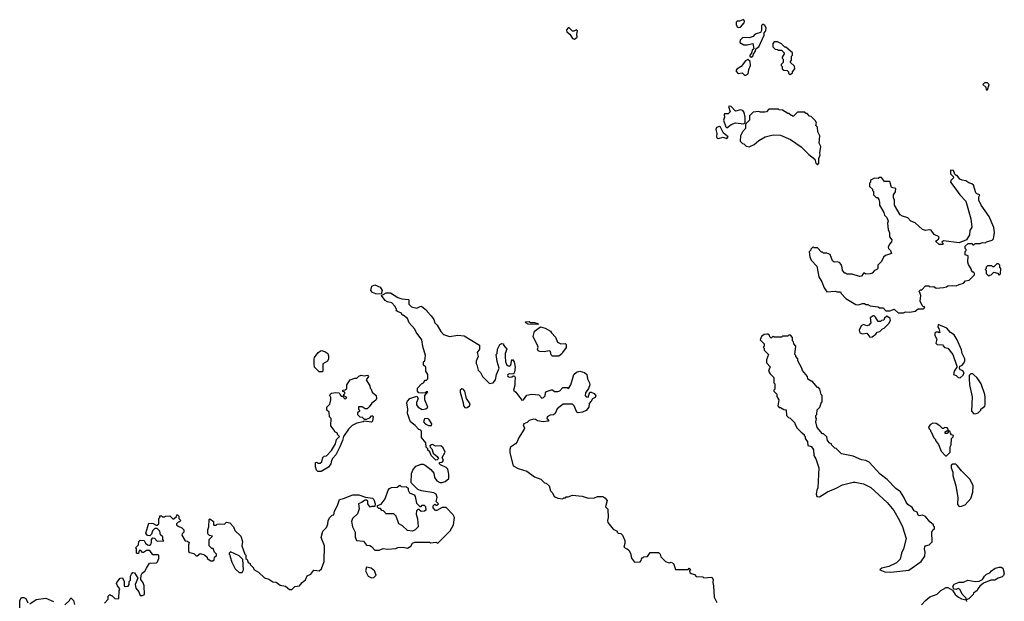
# Model space of a CAD drawing. Extents: x 1861455 to 2058065, y 200073 to 437907.
# Tile 317 of 574: x 1962408 to 1971773, y 297966 to 303501. Entities that reach past the tile are written whole.
import ezdxf

# ---------------------------------------------------------------- set-up
doc = ezdxf.new("R2010")
doc.units = 0

msp = doc.modelspace()

# ---------------------------------------------------------------- linework, layer by layer
at = {"layer": '0CON05XD'}
for points in [[(1969245, 303427.1), (1969265, 303430.8), (1969298.5, 303471.5), (1969301.4, 303485), (1969295, 303499.2), (1969285, 303501.4), (1969255, 303486.5), (1969232.8, 303487.2), (1969223.1, 303476.9), (1969222.5, 303455), (1969233, 303433), (1969245, 303427.1)], [(1969365, 303143.8), (1969381.2, 303155), (1969386.4, 303173.6), (1969405, 303200), (1969411.7, 303228.3), (1969437, 303243), (1969490, 303355), (1969490, 303375), (1969503.9, 303396.1), (1969507.1, 303425), (1969495, 303446.2), (1969475, 303458.8), (1969464.3, 303445.7), (1969463, 303397), (1969455, 303380), (1969412.3, 303367.7), (1969392.5, 303355), (1969385, 303340), (1969345, 303327.5), (1969285, 303333.3), (1969259.2, 303305), (1969258, 303285), (1969295, 303262.9), (1969328.3, 303261.7), (1969380, 303275), (1969390, 303225), (1969375, 303210), (1969367, 303183), (1969353.3, 303165), (1969353.9, 303153.9), (1969365, 303143.8)], [(1967685, 303314.7), (1967710.6, 303335), (1967705.9, 303364.1), (1967713.3, 303395), (1967705, 303403.3), (1967678.5, 303391.5), (1967665, 303393.1), (1967635, 303424.4), (1967624.6, 303425.4), (1967608.5, 303405), (1967613.2, 303385), (1967642, 303362), (1967665, 303323.8), (1967685, 303314.7)], [(1969735, 302980), (1969760, 302995), (1969760, 303005), (1969780, 303035), (1969778.3, 303058.3), (1969740, 303095), (1969740, 303105), (1969750, 303115), (1969750, 303155), (1969760, 303165), (1969760, 303185), (1969695, 303240), (1969685, 303240), (1969655, 303270), (1969615, 303290), (1969585, 303290), (1969570, 303275), (1969571.7, 303241.7), (1969595, 303220), (1969617, 303217), (1969625, 303210), (1969655, 303210), (1969680, 303185), (1969680, 303175), (1969660, 303145), (1969660, 303135), (1969670, 303125), (1969670, 303095), (1969650, 303075), (1969650, 303065), (1969660, 303055), (1969660, 303035), (1969675, 303020), (1969708.3, 303018.3), (1969720, 303005), (1969721.7, 302991.7), (1969735, 302980)], [(1969303, 302973), (1969315, 302973.3), (1969335.6, 302985), (1969342.1, 303027.9), (1969358.9, 303065), (1969354.4, 303104.4), (1969335, 303121.2), (1969311.3, 303108.7), (1969270, 303055), (1969229.5, 303030.5), (1969220.8, 303015), (1969234.1, 302994.1), (1969245, 302990), (1969280, 302995), (1969303, 302973)], [(1971615, 302833.3), (1971630, 302885), (1971615, 302900), (1971585, 302900), (1971570, 302885), (1971598.3, 302858.3), (1971600, 302835), (1971615, 302833.3)], [(1969135, 302472), (1969175, 302504.4), (1969215, 302519.2), (1969295, 302510), (1969308.3, 302521.7), (1969307.5, 302575), (1969298, 302618), (1969286, 302636), (1969265, 302643.8), (1969215, 302629.2), (1969175, 302674.4), (1969155, 302679.2), (1969150, 302675), (1969164.4, 302625), (1969145.5, 302604.5), (1969111.2, 302605), (1969107.1, 302595), (1969112.7, 302575), (1969100.9, 302545), (1969125, 302482.5), (1969135, 302472)], [(1969995, 302120), (1970010, 302135), (1970008.3, 302181.7), (1970022.5, 302215), (1970017.5, 302235), (1970027, 302293), (1970012.5, 302325), (1970017.5, 302395), (1970000, 302435), (1969997, 302477), (1969980, 302495), (1969987.5, 302515), (1969978.3, 302538.3), (1969935, 302580), (1969921.7, 302581.7), (1969898.3, 302608.3), (1969885, 302610), (1969875, 302620), (1969805, 302620), (1969765, 302580), (1969755, 302590), (1969745, 302590), (1969725, 302610), (1969715, 302610), (1969665, 302640), (1969633, 302643), (1969625, 302650), (1969535, 302650), (1969510, 302625), (1969495, 302620), (1969455, 302620), (1969435, 302627.5), (1969385, 302620), (1969350, 302585), (1969350, 302545), (1969311.7, 302508.3), (1969310, 302465), (1969282.5, 302435), (1969263, 302397), (1969260, 302345), (1969281.7, 302321.7), (1969295, 302320), (1969318.3, 302298.3), (1969345, 302290), (1969395, 302312.5), (1969439.3, 302350.7), (1969500, 302385), (1969573.9, 302406.1), (1969645, 302403.3), (1969740.7, 302360.7), (1969841.7, 302291.7), (1969915, 302217.5), (1969970, 302175), (1969980, 302135), (1969995, 302120)], [(1969135, 302371.2), (1969147, 302387), (1969101.9, 302421.9), (1969075, 302478.8), (1969065, 302485.6), (1969034.4, 302475), (1969027.9, 302455), (1969039.8, 302419.8), (1969034.4, 302385), (1969040.8, 302375), (1969055, 302371.9), (1969095, 302382), (1969135, 302371.2)], [(1970815, 300710), (1970835, 300720), (1970875, 300717.5), (1970925, 300727.5), (1970955, 300750), (1971005, 300750), (1971018.3, 300761.7), (1971015, 300770), (1971005, 300770), (1970991.7, 300781.7), (1970973, 300823), (1970980, 300875), (1970970, 300905), (1970960, 300915), (1970975, 300930), (1970988.3, 300931.7), (1971025, 300970), (1971055, 300970), (1971065, 300960), (1971101.7, 300961.7), (1971125, 300947.5), (1971195, 300952.5), (1971225, 300960), (1971235, 300970), (1971285, 300972.5), (1971315, 300967.5), (1971345, 300982.5), (1971385, 300992.5), (1971403, 301017), (1971438.3, 301021.7), (1971488.3, 301071.7), (1971490, 301085), (1971485, 301100), (1971475, 301100), (1971460, 301115), (1971460, 301125), (1971433, 301173), (1971427.5, 301195), (1971430, 301255), (1971400, 301265), (1971400, 301295), (1971410, 301305), (1971410, 301315), (1971400, 301325), (1971400, 301345), (1971428.3, 301371.7), (1971465, 301370), (1971475, 301360), (1971485, 301360), (1971495, 301370), (1971545, 301372.5), (1971565, 301380), (1971595, 301377.5), (1971605, 301387.5), (1971657, 301403), (1971670, 301415), (1971680, 301475), (1971672.5, 301525), (1971628.3, 301628.3), (1971553.3, 301735), (1971532.5, 301785), (1971532.5, 301815), (1971540, 301835), (1971513, 301843), (1971503, 301853), (1971480, 301925), (1971465, 301940), (1971435, 301947.5), (1971407, 301967), (1971373, 301973), (1971350, 301985), (1971325, 302020), (1971315, 302020), (1971301.7, 302031.7), (1971290, 302065), (1971265, 302070), (1971260, 302065), (1971260, 302035), (1971288.3, 302008.3), (1971290, 301995), (1971265, 301972.5), (1971262, 301955), (1971301.7, 301901.7), (1971350, 301835), (1971406.2, 301775), (1971455.7, 301605), (1971465.6, 301525.6), (1971444.3, 301495), (1971443.8, 301455), (1971412.3, 301407.7), (1971345, 301376.7), (1971195, 301397.5), (1971180, 301385), (1971190, 301375), (1971188.3, 301361.7), (1971153, 301363), (1971120, 301395), (1971148.3, 301411.7), (1971153.3, 301435), (1971107.7, 301457.7), (1971077.6, 301497.6), (1971058, 301502), (1971025, 301496.2), (1970996.1, 301506.1), (1970925, 301568.8), (1970884, 301584), (1970855, 301616.7), (1970805, 301630), (1970783.6, 301643.6), (1970730, 301735), (1970730, 301785), (1970720, 301805), (1970720, 301835), (1970737, 301863), (1970740, 301895), (1970700, 301905), (1970685, 301960), (1970635, 301960), (1970605, 302000), (1970585, 302000), (1970575, 301990), (1970538.3, 301991.7), (1970500, 301975), (1970500, 301955), (1970490, 301945), (1970492.5, 301915), (1970518.3, 301888.3), (1970520, 301875), (1970530, 301865), (1970530, 301835), (1970555, 301810), (1970568.3, 301808.3), (1970578.3, 301791.7), (1970587.5, 301765), (1970587.5, 301735), (1970627, 301667), (1970635, 301640), (1970655, 301620), (1970667.5, 301585), (1970662.5, 301565), (1970667.5, 301505), (1970681.7, 301471.7), (1970682.5, 301435), (1970702.5, 301405), (1970701.7, 301388.3), (1970680, 301365), (1970670, 301335), (1970673, 301323), (1970690, 301305), (1970700, 301275), (1970643, 301257), (1970625, 301240), (1970605, 301200), (1970570, 301165), (1970570, 301135), (1970560, 301125), (1970540, 301115), (1970515, 301090), (1970497, 301083), (1970455, 301080), (1970445, 301090), (1970435, 301090), (1970415, 301060), (1970395, 301057.5), (1970325, 301080), (1970275, 301080), (1970265, 301090), (1970255, 301090), (1970233, 301113), (1970231.7, 301141.7), (1970221.7, 301171.7), (1970205, 301190), (1970185, 301197.5), (1970155, 301192.5), (1970137.5, 301205), (1970116.4, 301266.4), (1970085, 301280), (1970055, 301280), (1970045, 301290), (1970035, 301290), (1969995, 301330), (1969965, 301330), (1969955, 301340), (1969931.7, 301318.3), (1969930, 301305), (1969918.3, 301291.7), (1969923.3, 301245), (1969935, 301212.5), (1969988.8, 301155), (1970007.5, 301055), (1970038.8, 301005), (1970059.3, 300949.3), (1970085, 300912.5), (1970165, 300917.5), (1970185, 300910), (1970215, 300910), (1970220, 300895), (1970267, 300847), (1970360.7, 300790.7), (1970385, 300787.5), (1970425, 300800), (1970445, 300800), (1970455, 300790), (1970475, 300790), (1970498.3, 300778.3), (1970575, 300770), (1970585, 300760), (1970625, 300760), (1970630, 300745), (1970645, 300730), (1970685, 300730), (1970725, 300747.5), (1970765, 300710), (1970815, 300710)], [(1971625, 301060), (1971635, 301070), (1971648.3, 301071.7), (1971675, 301100), (1971708.3, 301088.3), (1971725, 301070), (1971738.3, 301081.7), (1971740, 301135), (1971730, 301145), (1971730, 301165), (1971718.3, 301178.3), (1971701.7, 301178.3), (1971675, 301150), (1971665, 301150), (1971655, 301160), (1971615, 301160), (1971600, 301145), (1971600, 301135), (1971590, 301125), (1971600, 301115), (1971600, 301085), (1971625, 301060)], [(1965845, 300890), (1965795, 300891.2), (1965762.5, 300905), (1965747.5, 300925), (1965757.5, 300965), (1965785, 300978.8), (1965835, 300956.7), (1965856.2, 300925), (1965845, 300890)], [(1963215, 297950), (1963250, 297985), (1963250, 298015), (1963255, 298020), (1963265, 298030), (1963275, 298020), (1963285, 298020), (1963313, 297993), (1963345, 297990), (1963350, 297995), (1963353.3, 298065), (1963360, 298085), (1963337.5, 298115), (1963327.5, 298135), (1963330, 298145), (1963363.6, 298186.4), (1963385, 298190), (1963402.5, 298155), (1963401.7, 298111.7), (1963415, 298107.5), (1963438.3, 298111.7), (1963450, 298125), (1963450, 298155), (1963461.7, 298168.3), (1963463, 298207), (1963470, 298225), (1963485, 298240), (1963498.3, 298238.3), (1963530, 298185), (1963506.2, 298125), (1963511.7, 298091.7), (1963540, 298055), (1963555, 298022.5), (1963575, 298020), (1963595, 298030), (1963590, 298115), (1963581.7, 298141.7), (1963560, 298175), (1963562.5, 298215), (1963572.5, 298235), (1963596.4, 298253.6), (1963615, 298280), (1963640.7, 298329.3), (1963707.5, 298332.5), (1963718.3, 298341.7), (1963732.5, 298375), (1963731.7, 298401.7), (1963725, 298410), (1963675, 298410), (1963645, 298450), (1963615, 298450), (1963585, 298430), (1963575, 298430), (1963558.3, 298448.3), (1963545, 298450), (1963538.3, 298421.7), (1963525, 298420), (1963520, 298425), (1963520, 298465), (1963510, 298475), (1963537, 298503), (1963540, 298535), (1963555, 298547.5), (1963590, 298545), (1963605, 298520), (1963623, 298503), (1963635, 298500), (1963648.3, 298501.7), (1963657, 298513), (1963662.5, 298525), (1963660, 298555), (1963675, 298570), (1963688.3, 298568.3), (1963715, 298540), (1963778.3, 298541.7), (1963770, 298555), (1963768.3, 298578.3), (1963748.3, 298598.3), (1963740, 298635), (1963715, 298660), (1963691.7, 298658.3), (1963671.7, 298638.3), (1963660, 298605), (1963645, 298590), (1963623, 298593), (1963607.5, 298615), (1963635, 298710), (1963677, 298707), (1963705, 298690), (1963715, 298690), (1963730, 298705), (1963730, 298755), (1963740, 298765), (1963741.7, 298778.3), (1963755, 298780), (1963765, 298770), (1963785, 298770), (1963795, 298777.5), (1963835, 298780), (1963865, 298750), (1963875, 298750), (1963898.3, 298771.7), (1963901.7, 298788.3), (1963908.3, 298788.3), (1963920, 298775), (1963920, 298755), (1963940, 298735), (1963928.3, 298721.7), (1963915, 298720), (1963900, 298705), (1963900, 298695), (1963915, 298680), (1963950, 298665), (1963970, 298645), (1963970, 298625), (1963951.7, 298608.3), (1963950, 298595), (1963981.7, 298541.7), (1964005, 298540), (1964020, 298525), (1964012.5, 298505), (1964011.7, 298441.7), (1964025, 298430), (1964065, 298420), (1964085, 298400), (1964095, 298400), (1964125, 298420), (1964165, 298410), (1964190, 298385), (1964190, 298375), (1964225, 298350), (1964245, 298350), (1964258.3, 298361.7), (1964260, 298385), (1964278.3, 298401.7), (1964280, 298415), (1964260, 298435), (1964248.3, 298468.3), (1964235, 298470), (1964210, 298495), (1964210, 298555), (1964240, 298585), (1964211.7, 298591.7), (1964198.3, 298608.3), (1964196.7, 298645), (1964207.5, 298675), (1964210, 298745), (1964215, 298750), (1964250, 298725), (1964250, 298695), (1964255, 298690), (1964275, 298690), (1964285, 298700), (1964305, 298702.5), (1964355, 298700), (1964375, 298720), (1964405, 298712.5), (1964440, 298675), (1964455, 298640), (1964510, 298585), (1964527.5, 298535), (1964520, 298495), (1964550, 298415), (1964560, 298405), (1964560, 298375), (1964570, 298365), (1964580, 298335), (1964600, 298325), (1964600, 298315), (1964630, 298285), (1964635, 298270), (1964680, 298245), (1964735, 298190), (1964777, 298177), (1964815, 298150), (1964847, 298147), (1964885, 298120), (1964935, 298110), (1964975, 298077.5), (1964995, 298080), (1965025, 298107.5), (1965070, 298115), (1965093.6, 298146.4), (1965125, 298170), (1965140.7, 298209.3), (1965176.4, 298223.6), (1965205, 298262.5), (1965235, 298260), (1965255, 298257.5), (1965277.5, 298275), (1965303.3, 298345), (1965306.7, 298495), (1965276.7, 298575), (1965290, 298635), (1965325, 298670), (1965339.3, 298700.7), (1965342.5, 298735), (1965357, 298763), (1965380, 298785), (1965395, 298790), (1965402.5, 298825), (1965431.7, 298878.3), (1965450, 298935), (1965487, 298943), (1965575, 298980), (1965635, 298980), (1965698.3, 298958.3), (1965765, 298947.5), (1965777.5, 298935), (1965790, 298895), (1965785, 298870), (1965755, 298870), (1965741.7, 298861.7), (1965720, 298895), (1965718.3, 298918.3), (1965705, 298930), (1965695, 298930), (1965660, 298905), (1965630, 298895), (1965637.5, 298845), (1965621.7, 298798.3), (1965572.5, 298755), (1965563.3, 298725), (1965572.5, 298675), (1965597.5, 298625), (1965598.3, 298578.3), (1965610, 298545), (1965677, 298537), (1965705, 298500), (1965737, 298497), (1965755, 298487.5), (1965785, 298452.5), (1965826.4, 298453.6), (1965865, 298467.5), (1965905, 298463.3), (1965985, 298467.5), (1966005, 298477.5), (1966055, 298480), (1966095, 298472.5), (1966128.3, 298491.7), (1966145, 298520), (1966165, 298527.5), (1966305, 298527.5), (1966315, 298522.5), (1966365, 298527.5), (1966385, 298520), (1966431.7, 298568.3), (1966503, 298637), (1966532.5, 298695), (1966542.5, 298765), (1966530.7, 298790.7), (1966465, 298860), (1966425, 298860), (1966375, 298830), (1966361.7, 298831.7), (1966340, 298855), (1966340, 298875), (1966355, 298890), (1966365, 298880), (1966375, 298880), (1966390, 298895), (1966370, 298915), (1966377.5, 298955), (1966370, 298985), (1966347, 298997), (1966228.3, 299018.3), (1966195, 299030), (1966132.5, 299095), (1966133, 299183), (1966146.4, 299213.6), (1966176.4, 299253.6), (1966225, 299272.5), (1966245, 299272.5), (1966265, 299262.5), (1966319.3, 299219.3), (1966347.5, 299185), (1966352.5, 299145), (1966375, 299112.5), (1966405, 299097.5), (1966425, 299097.5), (1966455, 299107.5), (1966490, 299135), (1966490, 299175), (1966480, 299225), (1966465, 299240), (1966410, 299265), (1966400, 299275), (1966401.7, 299288.3), (1966425, 299290), (1966437.5, 299305), (1966427.5, 299335), (1966453.8, 299385), (1966437.1, 299427.1), (1966415, 299445.8), (1966363.9, 299443.9), (1966335, 299457.5), (1966323.3, 299456.7), (1966310, 299445), (1966311.7, 299431.7), (1966327, 299417), (1966340, 299375), (1966377.5, 299345), (1966390, 299325), (1966378.3, 299311.7), (1966365, 299310), (1966320, 299355), (1966308.3, 299388.3), (1966290, 299405), (1966288.3, 299418.3), (1966273, 299433), (1966270, 299475), (1966230, 299525), (1966230, 299585), (1966218.3, 299598.3), (1966205, 299600), (1966169.3, 299639.3), (1966123.9, 299673.9), (1966097, 299753), (1966100, 299795), (1966090, 299855), (1966095, 299870), (1966120, 299895), (1966185, 299920), (1966197.5, 299895), (1966183, 299857), (1966182.5, 299835), (1966197.5, 299815), (1966235, 299792.5), (1966271.7, 299798.3), (1966290, 299815), (1966260, 299885), (1966260, 299925), (1966288.3, 299958.3), (1966275, 299960), (1966265, 299950), (1966235, 299947.5), (1966205, 299950), (1966190, 299965), (1966190, 299995), (1966230, 300035), (1966250, 300045), (1966265, 300070), (1966278.3, 300071.7), (1966290, 300085), (1966290, 300125), (1966270, 300155), (1966270, 300195), (1966250, 300215), (1966250, 300245), (1966260, 300255), (1966267.5, 300305), (1966240.7, 300390.7), (1966232.5, 300455), (1966177.7, 300527.7), (1966166, 300555), (1966112, 300615), (1966095, 300657.5), (1966055, 300690), (1966045, 300690), (1966038.3, 300708.3), (1966000, 300725), (1965990, 300735), (1965992.5, 300745), (1965976.4, 300776.4), (1965946.2, 300806.2), (1965905, 300816.7), (1965885, 300830), (1965850, 300875), (1965895, 300903.3), (1965935, 300902), (1966005, 300857.5), (1966043.6, 300843.6), (1966105, 300840), (1966110, 300835), (1966110, 300795), (1966135, 300770), (1966185, 300757.5), (1966217, 300773), (1966230, 300775), (1966280, 300735), (1966283.6, 300723.6), (1966323, 300683), (1966347, 300647), (1966357.5, 300615), (1966377.5, 300595), (1966413.9, 300533.9), (1966440, 300505), (1966495, 300487.5), (1966575, 300497.5), (1966635, 300492.5), (1966780, 300405), (1966780, 300365), (1966760, 300335), (1966767.5, 300295), (1966748.3, 300251.7), (1966748.3, 300228.3), (1966757, 300217), (1966770, 300165), (1966790, 300145), (1966810, 300105), (1966875, 300040), (1966910, 300045), (1966932.5, 300075), (1966942.5, 300125), (1966967.5, 300185), (1966948.3, 300248.3), (1966940, 300315), (1966950, 300325), (1966953, 300367), (1966975, 300410), (1966995, 300420), (1967010, 300415), (1967010, 300405), (1967040, 300365), (1967027, 300323), (1967026, 300295), (1967030, 300245), (1967038.8, 300218.8), (1967055, 300206), (1967065, 300204.2), (1967075, 300211.2), (1967082, 300225), (1967084.3, 300255.7), (1967095, 300267.5), (1967110, 300245), (1967121.2, 300195), (1967114.1, 300145.9), (1967105, 300127.5), (1967065, 300130), (1967052, 300125), (1967047.1, 300115), (1967052, 300105), (1967065, 300100), (1967087.8, 300102.2), (1967105, 300113.3), (1967115, 300107.5), (1967121.2, 300095), (1967117.7, 300052.3)], [(1970495, 300481.2), (1970515, 300483.8), (1970551.7, 300508.3), (1970565, 300527.5), (1970590, 300535), (1970615, 300560), (1970630, 300565), (1970675, 300610), (1970691.7, 300638.3), (1970688.3, 300658.3), (1970655, 300680), (1970635, 300660), (1970628.3, 300641.7), (1970605, 300640), (1970595, 300630), (1970575, 300630), (1970549.5, 300669.5), (1970535, 300683.3), (1970525, 300683.8), (1970497.5, 300665), (1970503.3, 300615), (1970485.8, 300594.2), (1970465, 300587.5), (1970435, 300600), (1970411.9, 300588.1), (1970391.4, 300545), (1970400.2, 300520.2), (1970425, 300510.5), (1970465, 300518.6), (1970495, 300481.2)], [(1967335, 300600), (1967245, 300603.3), (1967222.5, 300615), (1967220, 300625), (1967255, 300630), (1967265, 300620), (1967305, 300620), (1967335, 300610), (1967340, 300605), (1967335, 300600)], [(1967535, 300300), (1967475, 300300), (1967463.3, 300313.3), (1967456.7, 300345), (1967445, 300350), (1967395, 300340), (1967353.6, 300343.6), (1967340.7, 300350.7), (1967332.5, 300365), (1967340, 300385), (1967337.5, 300395), (1967292.5, 300485), (1967304.3, 300535.7), (1967362.5, 300577.5), (1967407, 300567), (1967456.4, 300536.4), (1967465, 300520), (1967505, 300480), (1967523.6, 300433.6), (1967555, 300417.5), (1967595, 300420), (1967605, 300410), (1967607, 300383), (1967570, 300335), (1967565, 300320), (1967535, 300300)], [(1971355, 300094), (1971382.9, 300117.1), (1971392.5, 300145), (1971375, 300162.5), (1971355, 300170), (1971347.5, 300185), (1971350, 300205), (1971368.3, 300211.7), (1971388.3, 300231.7), (1971397.5, 300255), (1971397.5, 300275), (1971373, 300323), (1971365, 300360), (1971323.6, 300453.6), (1971295, 300502.5), (1971260, 300525), (1971227, 300567), (1971145, 300600), (1971140, 300575), (1971151.7, 300561.7), (1971160, 300525), (1971155, 300520), (1971147.5, 300527.5), (1971122.5, 300527.5), (1971113.3, 300516.7), (1971113.3, 300495), (1971131.7, 300461.7), (1971123.3, 300423.3), (1971135, 300410), (1971185, 300406.2), (1971205, 300382), (1971236.7, 300376.7), (1971282.5, 300315), (1971323.3, 300205), (1971323.3, 300195), (1971296, 300155), (1971291.2, 300125), (1971315, 300114), (1971335, 300095.7), (1971355, 300094)], [(1970695, 298243.3), (1970865, 298263.3), (1970983.3, 298345), (1971016.2, 298395), (1971021.2, 298435), (1971012.9, 298465), (1971018.8, 298485), (1971025, 298493.3), (1971060, 298505), (1971087, 298533), (1971083.3, 298625), (1971093.6, 298646.4), (1971110, 298655), (1971110, 298675), (1971100, 298685), (1971100, 298695), (1971063.6, 298723.6), (1971025, 298773.3), (1970995, 298787.5), (1970965, 298780), (1970952.5, 298785), (1970943, 298813), (1970915, 298827.5), (1970897.7, 298857.7), (1970855, 298888.8), (1970838.3, 298908.3), (1970816.8, 298956.8), (1970785, 299006.7), (1970740.7, 299040.7), (1970657.5, 299125), (1970592.5, 299175), (1970489.3, 299289.3), (1970456.4, 299306.4), (1970415, 299312.5), (1970335, 299347.5), (1970225, 299370), (1970175, 299420), (1970160, 299425), (1970130, 299455), (1970130, 299465), (1970115, 299470), (1970090, 299495), (1970085, 299530), (1970055, 299560), (1970045, 299560), (1969991.7, 299621.7), (1969980, 299675), (1969987.5, 299705), (1969980, 299715), (1969980, 299735), (1969990, 299745), (1969993, 299787), (1970020, 299815), (1970035, 299860), (1970040, 299865), (1970040, 299925), (1970030, 299935), (1970020, 299985), (1970005, 300000), (1969995, 300000), (1969945, 300060), (1969935, 300060), (1969905, 300080), (1969900, 300105), (1969853, 300163), (1969847.5, 300185), (1969810, 300255), (1969810, 300275), (1969790, 300295), (1969790, 300305), (1969780, 300315), (1969790, 300395), (1969770, 300415), (1969767, 300437), (1969760, 300445), (1969758.3, 300478.3), (1969738.3, 300498.3), (1969725, 300500), (1969715, 300490), (1969665, 300490), (1969655, 300480), (1969585, 300480), (1969575, 300490), (1969555, 300470), (1969541.7, 300481.7), (1969538.3, 300498.3), (1969525, 300510), (1969515, 300510), (1969490, 300505), (1969464.1, 300485.9), (1969452.5, 300455), (1969490, 300415), (1969490, 300395), (1969480, 300385), (1969490, 300375), (1969490, 300355), (1969530, 300315), (1969512.5, 300265), (1969512.5, 300235), (1969550, 300195), (1969540, 300185), (1969530, 300155), (1969545, 300130), (1969580, 300095), (1969580, 300045), (1969590, 300035), (1969590, 299985), (1969580, 299975), (1969580, 299965), (1969608.3, 299938.3), (1969610, 299915), (1969630, 299885), (1969620, 299825), (1969631.7, 299811.7), (1969645, 299810), (1969675, 299790), (1969698.3, 299788.3), (1969700, 299735), (1969720, 299715), (1969735, 299710), (1969780, 299665), (1969780, 299655), (1969803.6, 299613.6), (1969840, 299575), (1969870, 299555), (1969870, 299545), (1969880, 299535), (1969880, 299515), (1969900, 299485), (1969905, 299450), (1969935, 299440), (1969950, 299425), (1969957, 299407), (1969962.5, 299355), (1969981.7, 299321.7), (1970007.5, 299235), (1970000, 299045), (1969990, 299025), (1969982.5, 298985), (1969990, 298965), (1970015, 298960), (1970091.7, 299008.3), (1970175, 299042), (1970235, 299074), (1970335, 299101.2), (1970355, 299101.2), (1970434.1, 299084.1), (1970505, 299048.8), (1970660, 298905), (1970720.9, 298830.9), (1970775, 298736.7), (1970804, 298675), (1970840, 298565), (1970815.8, 298464.2), (1970795.9, 298424.1), (1970781.7, 298368.3), (1970747.7, 298332.3), (1970675, 298296.7), (1970608.3, 298281.7), (1970590, 298265), (1970637, 298247), (1970695, 298243.3)], [(1965285, 300150), (1965255, 300150), (1965213, 300193), (1965207.5, 300225), (1965207.5, 300275), (1965212.5, 300285), (1965246.7, 300335), (1965275, 300353.3), (1965310, 300345), (1965337.5, 300325), (1965346.4, 300303.6), (1965346.1, 300273.9), (1965335, 300250), (1965290, 300225), (1965290, 300155), (1965285, 300150)], [(1965275, 299200), (1965243, 299203), (1965230, 299215), (1965220, 299245), (1965221.7, 299288.3), (1965235, 299290), (1965245, 299280), (1965265, 299280), (1965280, 299295), (1965290, 299335), (1965303, 299347), (1965325, 299350), (1965375, 299400), (1965412.5, 299465), (1965422.5, 299505), (1965450, 299535), (1965430, 299555), (1965430, 299565), (1965405, 299580), (1965400, 299595), (1965367.5, 299635), (1965370, 299705), (1965353, 299723), (1965350, 299765), (1965330, 299785), (1965330, 299815), (1965357, 299843), (1965367.5, 299885), (1965367.5, 299905), (1965357.5, 299925), (1965365, 299940), (1965375, 299946.7), (1965415, 299952.5), (1965445, 299950), (1965455, 299930), (1965465, 299920), (1965478.3, 299918.3), (1965505, 299890), (1965520, 299905), (1965491.7, 299921.7), (1965490, 299935), (1965500, 299945), (1965500, 299955), (1965481.7, 299961.7), (1965480, 299975), (1965505, 299980), (1965518.3, 299991.7), (1965520, 300025), (1965550, 300075), (1965595, 300090), (1965615, 300090), (1965635, 300110), (1965655, 300117.5), (1965685, 300113.3), (1965715, 300117.5), (1965727, 300107), (1965703, 300073), (1965737, 300017), (1965740, 299995), (1965750, 299985), (1965760, 299955), (1965797.5, 299925), (1965802.5, 299895), (1965795, 299880), (1965757, 299853), (1965733, 299817), (1965711.7, 299798.3), (1965695, 299797.5), (1965665, 299817.5), (1965631.7, 299818.3), (1965630, 299795), (1965640, 299785), (1965640, 299775), (1965621.7, 299758.3), (1965620, 299745), (1965641.7, 299721.7), (1965665, 299720), (1965685, 299700), (1965705, 299700), (1965737, 299713), (1965755, 299730), (1965765, 299730), (1965770, 299725), (1965765, 299680), (1965755, 299670), (1965685, 299680), (1965675, 299673.3), (1965615, 299662.5), (1965569.5, 299640.5), (1965535.6, 299604.4), (1965486.7, 299535), (1965478, 299495), (1965452.5, 299435), (1965415, 299360), (1965385, 299330), (1965373, 299307), (1965367, 299273), (1965346.4, 299243.6), (1965275, 299200)], [(1967117.7, 300052.3), (1967117.7, 300022.3), (1967103.3, 299975), (1967126.4, 299956.4), (1967185, 299880), (1967200, 299885), (1967233, 299927), (1967275, 299937.5), (1967345, 299930), (1967375, 299900), (1967390, 299905), (1967405, 299922.5), (1967408.3, 299951.7), (1967418.3, 299961.7), (1967465, 299977.5), (1967475, 299977.5), (1967495, 299963.3), (1967525, 299962.5), (1967545, 299970), (1967575, 300000), (1967615, 300000), (1967628.3, 299991.7), (1967650, 300025), (1967680, 300125), (1967705, 300146), (1967736.4, 300156.4), (1967780, 300145), (1967802.5, 300125), (1967807.5, 300085), (1967827.5, 300045), (1967830, 300025), (1967818.3, 299991.7), (1967788.3, 299951.7), (1967786.7, 299925), (1967795, 299912.5), (1967815, 299910), (1967830, 299955), (1967845, 299957.5), (1967873.3, 299945), (1967888.3, 299921.7), (1967883, 299907), (1967856.7, 299893.3), (1967845, 299870), (1967825, 299850), (1967822.5, 299815), (1967795, 299783.3), (1967760, 299765), (1967720.7, 299760.7), (1967707, 299767), (1967682.5, 299825), (1967665, 299842.5), (1967578.3, 299841.7), (1967520.7, 299799.3), (1967500, 299755), (1967485, 299740), (1967455, 299736.7), (1967425, 299722.5), (1967422.5, 299705), (1967440, 299685), (1967435, 299680), (1967386.4, 299673.6), (1967333.9, 299683.9), (1967315, 299696.7), (1967295, 299698.8), (1967255, 299685.8), (1967233.2, 299666.8), (1967201.4, 299655), (1967197.8, 299645), (1967207.8, 299615), (1967205.5, 299604.5), (1967151.7, 299518.3), (1967140, 299485), (1967125, 299466.2), (1967077.1, 299432.9), (1967069.3, 299410.7), (1967069.4, 299379.4), (1967101.2, 299255), (1967148.6, 299228.6), (1967232.5, 299205), (1967305, 299151.2), (1967365, 299130), (1967400, 299095), (1967415, 299090), (1967442.5, 299065), (1967456.4, 299016.4), (1967475, 299000), (1967490, 298965), (1967525, 298947.5), (1967575, 298942.5), (1967585, 298950), (1967600, 298950), (1967605, 298960), (1967625, 298960), (1967665, 298977.5), (1967756.4, 298966.4), (1967815, 298947.5), (1967875, 298952.5), (1967905, 298962.5), (1967955, 298962.5), (1967975, 298952.5), (1967996.2, 298925), (1967980, 298865), (1968001.7, 298841.7), (1968006.7, 298765), (1968000, 298735), (1968002.5, 298715), (1968053.6, 298653.6), (1968090, 298635), (1968090, 298625), (1968100, 298615), (1968125, 298610), (1968140, 298595), (1968162.5, 298545), (1968163, 298517), (1968155, 298480), (1968175, 298467.5), (1968187, 298467), (1968203, 298453), (1968217.5, 298425), (1968228.3, 298378.3), (1968255, 298340), (1968308.3, 298341.7), (1968320, 298355), (1968325, 298380), (1968335, 298380), (1968345, 298390), (1968378.3, 298391.7), (1968405, 298430), (1968485, 298430), (1968500, 298415), (1968505, 298390), (1968550, 298345), (1968585, 298332.5), (1968605, 298337.5), (1968626.4, 298326.4), (1968645, 298270), (1968735, 298267.5), (1968765, 298270), (1968775, 298280), (1968790, 298265), (1968780, 298255), (1968781.7, 298241.7), (1968795, 298230), (1968825, 298220), (1968843, 298203), (1968905, 298197.5), (1968915, 298190), (1968990, 298195), (1969002.5, 298175), (1969000, 298145), (1969007.5, 298115), (1969012.5, 298005), (1969037.5, 297955)], [(1971485, 299750), (1971505, 299752.5), (1971525, 299760), (1971550, 299785), (1971550, 299795), (1971587, 299823), (1971592.5, 299835), (1971592.5, 299905), (1971587.5, 299935), (1971552.5, 300035), (1971515, 300092.5), (1971485, 300122.5), (1971475, 300130), (1971455, 300130), (1971440, 300115), (1971440, 300085), (1971443.3, 300025), (1971467, 299913), (1971462.5, 299775), (1971485, 299750)], [(1966645, 299806.9), (1966665, 299810), (1966686.5, 299825), (1966693.9, 299845), (1966657.4, 299897.4), (1966641.5, 299965), (1966625, 299984.4), (1966612.9, 299987.1), (1966598.5, 299975), (1966597.1, 299955), (1966625.5, 299855.5), (1966628.1, 299825), (1966645, 299806.9)], [(1966325, 299640), (1966327.5, 299655), (1966299.3, 299699.3), (1966283, 299707), (1966257, 299703), (1966247.5, 299675), (1966263.6, 299653.6), (1966295, 299640), (1966325, 299640)], [(1971225, 299350), (1971257.5, 299385), (1971257.5, 299435), (1971267.5, 299455), (1971270, 299515), (1971288.3, 299531.7), (1971290, 299545), (1971271.7, 299551.7), (1971260, 299565), (1971258.3, 299578.3), (1971245, 299590), (1971240, 299590), (1971240, 299575), (1971228.3, 299561.7), (1971211.7, 299561.7), (1971211.7, 299578.3), (1971225, 299590), (1971240, 299590), (1971240, 299605), (1971228.3, 299618.3), (1971205, 299620), (1971195, 299610), (1971185, 299610), (1971160, 299635), (1971125, 299657.5), (1971095, 299660), (1971071.7, 299648.3), (1971052.5, 299627.5), (1971058.3, 299608.3), (1971070, 299595), (1971070, 299585), (1971078.3, 299578.3), (1971103, 299523), (1971120, 299505), (1971120, 299495), (1971147, 299457), (1971173.9, 299393.9), (1971215, 299350), (1971225, 299350)], [(1971345, 298870), (1971365, 298872.5), (1971400, 298885), (1971456.1, 298943.9), (1971472.5, 299005), (1971476.7, 299065), (1971447.5, 299125), (1971365, 299207.5), (1971325, 299260), (1971311.7, 299271.7), (1971285, 299270), (1971268.3, 299261.7), (1971267.5, 299235), (1971282.5, 299195), (1971283.3, 299165), (1971313.3, 299065), (1971330, 298955), (1971328.3, 298888.3), (1971345, 298870)], [(1966145, 298632.5), (1966095, 298640), (1966050, 298685), (1966013.6, 298703.6), (1965990, 298775), (1965965, 298800), (1965895, 298800), (1965868.3, 298828.3), (1965851.7, 298831.7), (1965838.3, 298848.3), (1965825, 298850), (1965811.7, 298861.7), (1965811.7, 298878.3), (1965845, 298890), (1965885, 298940), (1965912.5, 299025), (1965925, 299040), (1965945, 299050), (1965997, 299053), (1966025, 299070), (1966035, 299060), (1966087, 299057), (1966101.7, 299041.7), (1966102.5, 299025), (1966117, 298997), (1966158.3, 298978.3), (1966170, 298965), (1966181.7, 298901.7), (1966215, 298870), (1966225, 298870), (1966235, 298880), (1966255, 298880), (1966268.3, 298868.3), (1966270, 298835), (1966257, 298823), (1966225, 298820), (1966205, 298840), (1966195, 298840), (1966181.7, 298828.3), (1966180, 298795), (1966191.7, 298751.7), (1966197.5, 298675), (1966170, 298645), (1966145, 298632.5)], [(1964525, 298240), (1964537.5, 298265), (1964530, 298365), (1964495, 298400), (1964411.7, 298438.3), (1964400, 298425), (1964400, 298415), (1964407.5, 298407.5), (1964408.3, 298388.3), (1964425, 298340), (1964457.5, 298275), (1964495, 298240), (1964525, 298240)], [(1965755, 298188.8), (1965775, 298193.3), (1965797.5, 298215), (1965782.5, 298255), (1965751.7, 298281.7), (1965705, 298290), (1965697.5, 298255), (1965723.3, 298205), (1965755, 298188.8)], [(1970985.9, 297934.1), (1971022.5, 297975), (1971065, 298007.5), (1971135, 298033.3), (1971169.5, 298070.5), (1971221.5, 298098.5), (1971235, 298096.9), (1971280.7, 298070.7), (1971305, 298030), (1971337.5, 298005), (1971365, 297990), (1971410, 297980), (1971410, 297995), (1971373.8, 298033.8), (1971355, 298076), (1971335, 298086.7), (1971315, 298079.4), (1971293.2, 298083.2), (1971282.4, 298107.6), (1971295, 298129.4), (1971345, 298148.6), (1971385, 298147.5), (1971425, 298167.5), (1971495, 298153.3), (1971535, 298157.5), (1971566.7, 298173.3), (1971584.2, 298205.8), (1971602.5, 298225), (1971635, 298236.7), (1971650, 298255), (1971687.8, 298282.2), (1971725, 298291.5), (1971745, 298291.4), (1971760.6, 298280.6), (1971773.3, 298235), (1971767, 298213), (1971751.7, 298198.3), (1971715, 298187.5), (1971681.7, 298168.3), (1971643.6, 298166.4), (1971575, 298140), (1971540.7, 298109.3), (1971520, 298085), (1971515, 298070), (1971480, 298045), (1971478.3, 298031.7), (1971435, 297990), (1971410, 297980), (1971412.5, 297965)], [(1962408.6, 297905), (1962407.5, 297975), (1962425, 298003.3), (1962447.5, 298002.5), (1962465, 297992.5), (1962485, 297952.5)], [(1962505, 297942.5), (1962565, 297983.3), (1962655, 297996.2), (1962727.5, 297965)], [(1962838.3, 297931.7), (1962880, 297975), (1962895, 298000), (1962920, 297975), (1962930, 297935)]]:
    msp.add_lwpolyline(points, dxfattribs=at)

doc.saveas('drawing.dxf')
